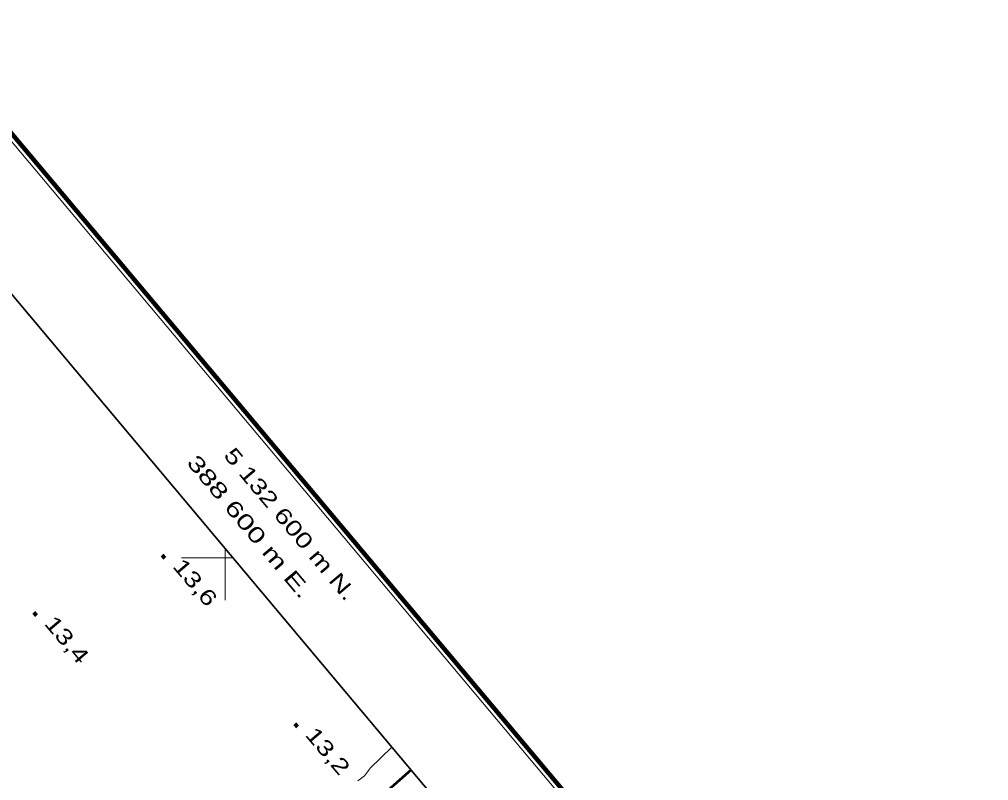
# Model space of a CAD drawing. Extents: x 386081 to 389416, y 5130568 to 5134082.
# Drawn here: x 388560.1 to 388747.8, y 5132556.9 to 5132704.2 of the extents above; entities that cross this region are included whole.
import ezdxf
from ezdxf.enums import TextEntityAlignment as Align

# ---------------------------------------------------------------- set-up
doc = ezdxf.new("R2010")
doc.units = 0
doc.header["$LTSCALE"] = 1.2
doc.linetypes.add('DASH_DOUBLE_DOT', pattern=[9.2, 5, -1.2, 0.3, -1.2, 0.3, -1.2])
for name, color, linetype, lineweight in [('2', 7, 'Continuous', 13), ('3', 7, 'Continuous', 140), ('4', 7, 'DASH_DOUBLE_DOT', 53), ('60', 7, 'Continuous', 13), ('61', 7, 'Continuous', 13)]:
    doc.layers.add(name, color=color, linetype=linetype, lineweight=lineweight)

msp = doc.modelspace()

# ---------------------------------------------------------------- linework, layer by layer
at = {"layer": '2'}
msp.add_lwpolyline([(388632.28, 5132563.36), (388628.15, 5132559.4), (388627, 5132557.84), (388625.71, 5132556.87)], dxfattribs=at)
at = {"layer": '3'}
for p, q in [((388587.81, 5132600.55), (388588.32, 5132599.94)), ((388562.96, 5132589.46), (388563.47, 5132588.85)), ((388613.49, 5132567.92), (388614, 5132567.31))]:
    msp.add_line(p, q, dxfattribs=at)
at = {"layer": '4'}
msp.add_lwpolyline([(388635.98, 5132558.96), (388623.24, 5132547.73)], dxfattribs=at)
at = {"layer": '60'}
msp.add_line((387383.05, 5134080.13), (389414.21, 5131662), dxfattribs=at)
at = {"layer": '60', "lineweight": 158}
msp.add_lwpolyline([(386081.46, 5132988.14), (387383.17, 5134081.54), (389415.62, 5131661.88), (388113.9, 5130568.48)], close=True, dxfattribs=at)
at = {"layer": '60', "lineweight": 35}
msp.add_lwpolyline([(386109.63, 5132985.69), (387380.72, 5134053.36), (389052.99, 5132062.51), (387781.9, 5130994.83)], close=True, dxfattribs=at)
at = {"layer": '61'}
for p, q in [((388600, 5132601.8), (388600, 5132591.8)), ((388601.51, 5132600), (388591.51, 5132600))]:
    msp.add_line(p, q, dxfattribs=at)

# ---------------------------------------------------------------- texts
at = {"layer": '3', "width": 1.35}
for s, p in [('13,6   ', (388589.64, 5132598.33)), ('13,4   ', (388564.79, 5132587.24)), ('13,2   ', (388615.32, 5132565.7))]:
    msp.add_text(s, height=3, rotation=310.294, dxfattribs=at).set_placement(p)
at = {"layer": '61'}
for s, width, p in [('5 132 600 m N.', 1.35, (388611.436, 5132605.605)), ('388 600 m E.', 1.45, (388603.5, 5132605.12))]:
    msp.add_text(s, height=3, rotation=310.03, dxfattribs=dict(at, width=width)).set_placement(p, align=Align.CENTER)

doc.saveas('drawing.dxf')
